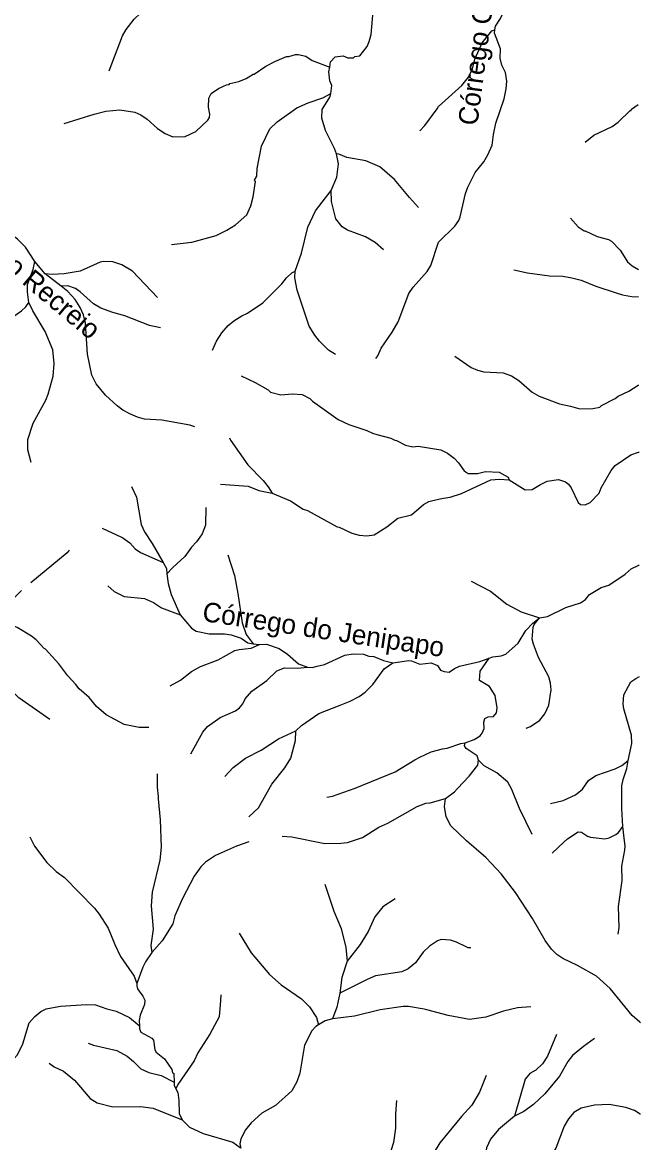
# Model space of a CAD drawing. Extents: x 393 to 446.6, y 8175.5 to 8231.
# Drawn here: x 441.48 to 446.55, y 8210.46 to 8219.64 of the extents above; entities that cross this region are included whole.
import ezdxf
from ezdxf.enums import TextEntityAlignment as Align

# ---------------------------------------------------------------- set-up
doc = ezdxf.new("R2010")
doc.units = 0
doc.header["$LTSCALE"] = 0.064
doc.linetypes.add('LONG_DASHED', pattern=[7.5, 6, -1.5])
doc.layers.add('61', color=7, linetype='Continuous')
doc.layers.add('7', color=7, linetype='Continuous', lineweight=25)
doc.layers.add('9', color=7, linetype='LONG_DASHED', lineweight=25)

msp = doc.modelspace()

# ---------------------------------------------------------------- linework, layer by layer
at = {"layer": '7'}
for points in [[(446.0953, 8218.6539), (446.1667, 8218.7136), (446.3184, 8218.7846), (446.3669, 8218.8185), (446.4654, 8218.9138), (446.4735, 8218.9154), (446.4767, 8218.9251), (446.53, 8218.9623), (446.5304, 8218.9626)], [(445.9757, 8218.0329), (446.0391, 8217.9627), (446.0875, 8217.9288), (446.0972, 8217.9288), (446.1957, 8217.882), (446.2862, 8217.8577), (446.312, 8217.8432), (446.383, 8217.769), (446.4444, 8217.6736), (446.4815, 8217.6414), (446.5332, 8217.6123), (446.5337, 8217.612)], [(445.5109, 8217.6089), (445.6241, 8217.5849), (445.805, 8217.5606), (445.9131, 8217.5574), (445.9858, 8217.5445), (446.0633, 8217.5251), (446.1828, 8217.475), (446.3586, 8217.4194), (446.4024, 8217.4056), (446.4929, 8217.3894), (446.5342, 8217.391)], [(445.0268, 8216.9016), (445.1623, 8216.8097), (445.2139, 8216.7871), (445.2656, 8216.7742), (445.4239, 8216.7661), (445.4917, 8216.7419), (445.553, 8216.7015), (445.6612, 8216.6079), (445.7178, 8216.574), (445.8857, 8216.511), (445.9761, 8216.4932), (446.0536, 8216.4706), (446.1602, 8216.4722), (446.2167, 8216.4852), (446.2313, 8216.4981), (446.3411, 8216.5546), (446.3669, 8216.5756), (446.4541, 8216.6143), (446.53, 8216.6644), (446.536, 8216.6684)]]:
    msp.add_lwpolyline(points, dxfattribs=at)
at = {"layer": '9'}
for p, q in [((441.6709, 8217.5756), (441.5859, 8217.6767)), ((441.8024, 8217.4742), (441.6709, 8217.5756)), ((443.3738, 8214.5469), (443.4257, 8214.5411))]:
    msp.add_line(p, q, dxfattribs=at)
for points in [[(445.3559, 8219.5741), (445.3612, 8219.6064), (445.4013, 8219.6682), (445.4479, 8219.7633), (445.4596, 8219.8526), (445.4861, 8219.9102), (445.5366, 8219.9585), (445.5932, 8220.0612), (445.5935, 8220.142), (445.5865, 8220.169), (445.5257, 8220.2992), (445.518, 8220.4046), (445.5352, 8220.4753), (445.5611, 8220.5351), (445.6459, 8220.6753)], [(444.0027, 8219.2705), (444.0095, 8219.3125), (444.0473, 8219.353), (444.1124, 8219.3623), (444.1514, 8219.3466), (444.1961, 8219.345), (444.2089, 8219.3562), (444.2486, 8219.3623), (444.3081, 8219.4393), (444.3263, 8219.4789), (444.3418, 8219.5355), (444.3626, 8219.7583), (444.3613, 8219.807), (444.3887, 8219.8776), (444.4244, 8219.9229), (444.4833, 8219.9489), (444.6054, 8219.9616), (444.6483, 8219.9717), (444.6892, 8220.0323), (444.6898, 8220.0597), (444.6631, 8220.1635), (444.6678, 8220.2401), (444.6924, 8220.2971), (444.6924, 8220.2972)], [(442.195, 8219.2404), (442.3038, 8219.5252), (442.3331, 8219.5774), (442.3997, 8219.6635), (442.4531, 8219.7117), (442.6, 8219.79), (442.6746, 8219.8412), (442.8161, 8219.9539), (443.036, 8220.1562), (443.0975, 8220.1999), (443.1775, 8220.2402), (443.21, 8220.2643)], [(444.3816, 8216.8833), (444.3977, 8216.9056), (444.4233, 8216.9686), (444.5146, 8217.0989), (444.5624, 8217.1829), (444.6509, 8217.416), (444.6867, 8217.4679), (444.8008, 8217.5966), (444.8321, 8217.6455), (444.8935, 8217.835), (445.0277, 8217.9673), (445.0619, 8218.0143), (445.0729, 8218.0422), (445.1141, 8218.235), (445.1339, 8218.2873), (445.1944, 8218.4058), (445.2649, 8218.4949), (445.2991, 8218.5499), (445.3345, 8218.6305), (445.3445, 8218.7172), (445.3643, 8218.8119), (445.4318, 8219.0091), (445.448, 8219.0916), (445.4529, 8219.1554), (445.4429, 8219.226), (445.4123, 8219.286), (445.3996, 8219.3417), (445.4024, 8219.4204), (445.3518, 8219.5487), (445.3559, 8219.5741)], [(444.7422, 8218.7476), (444.7831, 8218.7927), (444.8844, 8218.9285), (444.8932, 8218.9484), (445.0845, 8219.1187), (445.1413, 8219.1886), (445.1718, 8219.2562), (445.1928, 8219.3345), (445.2533, 8219.4685), (445.3324, 8219.5682), (445.3559, 8219.5741)], [(441.8265, 8218.8066), (442.0716, 8218.8848), (442.1684, 8218.909), (442.2831, 8218.9187), (442.4042, 8218.8993), (442.4542, 8218.8799), (442.5075, 8218.8444), (442.5915, 8218.7669), (442.6529, 8218.7265), (442.7175, 8218.6974), (442.8176, 8218.7007), (442.9048, 8218.741), (443.0049, 8218.8363), (443.0178, 8218.8557), (443.0211, 8218.8848), (443.0081, 8218.9413), (443.0129, 8219.0156), (443.0307, 8219.0527), (443.0905, 8219.0947), (443.1567, 8219.1237), (443.1793, 8219.127), (443.1841, 8219.1367), (443.2568, 8219.1512), (443.3182, 8219.1754), (443.3763, 8219.2126), (443.3844, 8219.2126), (443.478, 8219.2772), (443.5523, 8219.3159), (443.6492, 8219.3563), (443.6669, 8219.3563), (443.7219, 8219.3724), (443.7429, 8219.3741), (443.8074, 8219.3595), (443.8591, 8219.324), (444.0027, 8219.2705)], [(444.0118, 8219.0534), (444.0189, 8219.119), (444.0027, 8219.1583), (443.9964, 8219.231), (444.0027, 8219.2705)], [(442.7072, 8217.818), (442.873, 8217.837), (443.072, 8217.8905), (443.159, 8217.9332), (443.2309, 8217.9789), (443.3228, 8218.0604), (443.3552, 8218.1339), (443.3758, 8218.2062), (443.395, 8218.3322), (443.3866, 8218.3439), (443.4044, 8218.3761), (443.4084, 8218.4394), (443.4435, 8218.6228), (443.5105, 8218.7635), (443.571, 8218.8224), (443.7339, 8218.9351), (443.8246, 8218.978), (443.947, 8219.0169), (444.0118, 8219.0534)], [(444.057, 8218.5586), (444.0408, 8218.6026), (443.9681, 8218.7493), (443.9382, 8218.8515), (443.9416, 8218.9233), (444.004, 8219.0247), (444.0118, 8219.0534)], [(444.0143, 8218.2603), (444.0598, 8218.3679), (444.0739, 8218.4766), (444.057, 8218.5586)], [(444.7306, 8218.1206), (444.6552, 8218.2017), (444.5324, 8218.3502), (444.4128, 8218.4518), (444.2973, 8218.5018), (444.1425, 8218.5293), (444.0783, 8218.5579), (444.057, 8218.5586)], [(443.7205, 8217.5981), (443.7718, 8217.7446), (443.8224, 8217.9584), (443.8868, 8218.0924), (444.0143, 8218.2603)], [(444.4431, 8217.7743), (444.3753, 8217.8341), (444.2966, 8217.8802), (444.1493, 8217.9331), (444.1045, 8217.9612), (444.0528, 8218.0277), (444.0172, 8218.17), (444.0143, 8218.2603)], [(441.5859, 8217.6767), (441.51, 8217.7958), (441.4434, 8217.861), (441.3966, 8217.8965), (441.3546, 8217.9191), (441.3029, 8217.9272), (441.1414, 8217.9336), (440.9751, 8217.9304), (440.8798, 8217.9498), (440.8637, 8217.9482), (440.728, 8218.0144), (440.6231, 8218.0773), (440.5773, 8218.1301)], [(441.5366, 8217.3429), (441.5266, 8217.4297), (441.5269, 8217.4892), (441.5733, 8217.6124), (441.5859, 8217.6767)], [(442.591, 8217.3822), (442.387, 8217.5971), (442.2996, 8217.6507), (442.2238, 8217.6758), (442.1496, 8217.6785), (442.1202, 8217.6733), (441.9585, 8217.5985), (441.8249, 8217.5771), (441.7272, 8217.5713), (441.6709, 8217.5756)], [(443.0413, 8216.9514), (443.0758, 8217.024), (443.1192, 8217.0933), (443.1693, 8217.1534), (443.2169, 8217.1928), (443.281, 8217.2327), (443.3299, 8217.2544), (443.4537, 8217.3394), (443.6109, 8217.4937), (443.647, 8217.5438), (443.6912, 8217.5852), (443.7205, 8217.5981)], [(444.0488, 8216.9157), (443.9921, 8216.9512), (443.9195, 8217.0239), (443.8792, 8217.0742), (443.8349, 8217.1489), (443.7364, 8217.4427), (443.7169, 8217.5433), (443.7205, 8217.5981)], [(442.6144, 8217.1337), (442.525, 8217.1522), (442.3245, 8217.2325), (442.226, 8217.2594), (442.1277, 8217.2952), (442.0655, 8217.3309), (441.9585, 8217.4281), (441.919, 8217.4566), (441.8559, 8217.4795), (441.8024, 8217.4742)], [(442.8981, 8216.3243), (442.8563, 8216.3366), (442.627, 8216.377), (442.4849, 8216.3867), (442.4284, 8216.4029), (442.3687, 8216.427), (442.3073, 8216.4609), (442.2605, 8216.4949), (442.1636, 8216.5837), (442.0877, 8216.6757), (442.0538, 8216.7468), (442.0166, 8216.9196), (442.0005, 8217.1715), (441.9844, 8217.2409), (441.9569, 8217.3006), (441.9165, 8217.3653), (441.8568, 8217.433), (441.8024, 8217.4742)], [(440.9312, 8216.2307), (441.0108, 8216.4228), (441.0884, 8216.5615), (441.1574, 8216.6692), (441.1854, 8216.727), (441.2218, 8216.8406), (441.2508, 8217.0082), (441.2808, 8217.0994), (441.3416, 8217.1795), (441.4767, 8217.2741), (441.5127, 8217.3071), (441.5366, 8217.3429)], [(441.5564, 8216.031), (441.5276, 8216.1351), (441.5293, 8216.2199), (441.5726, 8216.3541), (441.6761, 8216.5422), (441.6959, 8216.5904), (441.7371, 8216.7387), (441.7451, 8216.8425), (441.7324, 8216.9529), (441.6705, 8217.1033), (441.5689, 8217.2727), (441.5366, 8217.3429)], [(443.2777, 8216.7408), (443.3903, 8216.6872), (443.4988, 8216.6255), (443.517, 8216.608), (443.6028, 8216.5854), (443.6985, 8216.5949), (443.777, 8216.5868), (443.8391, 8216.5546), (443.8607, 8216.5323), (444.0705, 8216.3838), (444.1591, 8216.3427), (444.3074, 8216.2924), (444.3545, 8216.2706), (444.3877, 8216.2615), (444.5028, 8216.2301), (444.5366, 8216.2127), (444.55, 8216.2121), (444.6234, 8216.1718), (444.6831, 8216.1591), (444.7287, 8216.1637), (444.9127, 8216.1343), (444.9675, 8216.1077), (445.0224, 8216.066), (445.0573, 8216.0295), (445.1035, 8215.964), (445.138, 8215.9417), (445.215, 8215.941), (445.2784, 8215.9569), (445.3921, 8215.9506), (445.4644, 8215.9098), (445.4735, 8215.8899)], [(443.1816, 8216.2344), (443.1899, 8216.2136), (443.3307, 8216.0108), (443.4567, 8215.8828), (443.4989, 8215.8312), (443.5309, 8215.7791)], [(445.4735, 8215.8899), (445.604, 8215.8059), (445.6626, 8215.8087), (445.729, 8215.8521), (445.7855, 8215.8794), (445.8779, 8215.8923), (445.9355, 8215.8714), (445.9596, 8215.8535), (445.9827, 8215.8241), (446.0375, 8215.7037), (446.0587, 8215.6869), (446.0961, 8215.6844), (446.1366, 8215.7027), (446.2117, 8215.7795), (446.2281, 8215.8232), (446.3105, 8215.9653), (446.3426, 8216.0054), (446.4711, 8216.0939), (446.5332, 8216.1154), (446.5374, 8216.1168)], [(443.5309, 8215.7791), (443.6798, 8215.7164), (443.7844, 8215.6498), (443.8204, 8215.6372), (444.0635, 8215.5038), (444.0811, 8215.5012), (444.1829, 8215.4531), (444.245, 8215.4356), (444.3057, 8215.4291), (444.3665, 8215.4378), (444.471, 8215.5034), (444.5616, 8215.5741), (444.6729, 8215.6021), (444.7709, 8215.687), (444.816, 8215.7113), (444.8952, 8215.7321), (444.9358, 8215.7381), (444.9889, 8215.7459), (445.0839, 8215.776), (445.3242, 8215.8879), (445.3943, 8215.8958), (445.4735, 8215.8899)], [(442.379, 8215.8351), (442.4203, 8215.7472), (442.4575, 8215.5244), (442.4849, 8215.463), (442.5485, 8215.3679), (442.6373, 8215.2123)], [(443.1079, 8215.8538), (443.3334, 8215.836), (443.4205, 8215.8012), (443.5309, 8215.7791)], [(442.9882, 8215.6626), (442.9854, 8215.5187), (442.9575, 8215.4477), (442.9383, 8215.4198), (442.912, 8215.3817), (442.8693, 8215.3385), (442.8153, 8215.2605), (442.7175, 8215.1723), (442.6685, 8215.1188)], [(442.1388, 8215.492), (442.2951, 8215.4198), (442.3076, 8215.4141), (442.3632, 8215.3744), (442.4086, 8215.3233), (442.452, 8215.2938), (442.6373, 8215.2123)], [(441.8662, 8215.3123), (441.8501, 8215.2906), (441.4588, 8214.9666), (441.4175, 8214.9236), (441.3209, 8214.7705), (441.282, 8214.7223)], [(443.1686, 8215.2757), (443.221, 8215.1045), (443.2502, 8214.9585), (443.2845, 8214.7177), (443.3184, 8214.6213), (443.3738, 8214.5469)], [(442.6373, 8215.2123), (442.6638, 8215.1633), (442.6685, 8215.1188)], [(445.7217, 8214.7595), (445.7861, 8214.7707), (445.938, 8214.8446), (446.0576, 8214.8821), (446.0666, 8214.8883), (446.0977, 8214.9096), (446.1325, 8214.9508), (446.2261, 8215.0064), (446.2894, 8215.0265), (446.4233, 8215.1158), (446.4741, 8215.1596), (446.5364, 8215.1901), (446.5396, 8215.1916)], [(442.6685, 8215.1188), (442.6779, 8215.0393), (442.7029, 8214.9495), (442.7775, 8214.7828)], [(445.1608, 8215.0597), (445.319, 8214.9767), (445.4541, 8214.8708), (445.5723, 8214.8068), (445.7217, 8214.7595)], [(442.1827, 8215.0201), (442.2347, 8214.9741), (442.3174, 8214.9322), (442.484, 8214.9167), (442.5591, 8214.8848), (442.6242, 8214.842), (442.7775, 8214.7828)], [(442.7775, 8214.7828), (442.8709, 8214.6734), (442.908, 8214.6508), (443.0146, 8214.6281), (443.1389, 8214.6266), (443.1955, 8214.6201), (443.2778, 8214.5927), (443.3327, 8214.5541), (443.3738, 8214.5469)], [(442.5205, 8213.8609), (442.4413, 8213.8612), (442.317, 8213.8854), (442.1717, 8213.9645), (442.0909, 8214.0323), (442.0311, 8214.105), (441.9488, 8214.176), (441.923, 8214.2132), (441.8567, 8214.2842), (441.7825, 8214.3827), (441.6743, 8214.5022), (441.663, 8214.5071), (441.5968, 8214.5781), (441.5597, 8214.6088), (441.4418, 8214.6798), (441.3723, 8214.7073), (441.282, 8214.7223)], [(445.3093, 8214.4292), (445.3407, 8214.4406), (445.4077, 8214.4474), (445.4447, 8214.462), (445.5481, 8214.5508), (445.6098, 8214.6552), (445.6661, 8214.7164), (445.7217, 8214.7595)], [(445.6124, 8213.8556), (445.6475, 8213.8698), (445.7248, 8213.9199), (445.7657, 8213.9736), (445.7986, 8214.0431), (445.8177, 8214.1678), (445.8132, 8214.2246), (445.7986, 8214.2755), (445.7128, 8214.4346), (445.6718, 8214.5442), (445.6631, 8214.5849), (445.6696, 8214.682), (445.6794, 8214.7045), (445.7217, 8214.7595)], [(442.6949, 8214.2025), (442.7789, 8214.2477), (442.8701, 8214.3203), (442.9423, 8214.3602), (443.0894, 8214.4153), (443.2262, 8214.4907), (443.2605, 8214.5005), (443.3595, 8214.5101), (443.4257, 8214.5411)], [(443.4257, 8214.5411), (443.4848, 8214.5424), (443.5895, 8214.5087), (443.6573, 8214.4602), (443.7477, 8214.3827), (443.8213, 8214.3549)], [(441.7092, 8213.9265), (441.4548, 8214.1025), (441.4127, 8214.1443), (441.1487, 8214.31), (440.9685, 8214.3742), (440.6666, 8214.4208), (440.636, 8214.4341)], [(443.8213, 8214.3549), (443.8599, 8214.3526), (443.9002, 8214.362), (443.9609, 8214.3762), (444.1272, 8214.4538), (444.195, 8214.4651), (444.2806, 8214.4602), (444.3226, 8214.4457), (444.3629, 8214.4425), (444.442, 8214.4085), (444.5192, 8214.3907), (444.5204, 8214.3909)], [(444.5204, 8214.3909), (444.6514, 8214.4085), (444.6738, 8214.4065), (444.7416, 8214.3788), (444.834, 8214.3905), (444.8846, 8214.3692), (444.9094, 8214.329), (444.94, 8214.318), (444.9805, 8214.314), (445.0243, 8214.345), (445.0672, 8214.3623), (445.2338, 8214.4023), (445.3093, 8214.4292)], [(445.1129, 8213.7362), (445.1867, 8213.7634), (445.2343, 8213.7926), (445.251, 8213.8131), (445.2688, 8213.8519), (445.265, 8213.9045), (445.2738, 8213.9351), (445.2999, 8213.9479), (445.3437, 8213.9519), (445.3699, 8213.9799), (445.3752, 8214.0225), (445.3572, 8214.1229), (445.3122, 8214.1951), (445.2289, 8214.246), (445.2347, 8214.3217), (445.3093, 8214.4292)], [(442.8637, 8213.6441), (442.9615, 8213.8221), (443.0011, 8213.8687), (443.1037, 8213.9411), (443.2302, 8213.9964), (443.2628, 8214.0207), (443.2905, 8214.0549), (443.3105, 8214.0948), (443.3645, 8214.1594), (443.487, 8214.2461), (443.57, 8214.326), (443.6319, 8214.3487), (443.7374, 8214.3456), (443.8213, 8214.3549)], [(443.7254, 8213.8321), (443.77, 8213.8773), (443.9136, 8213.9745), (444.089, 8214.0441), (444.1693, 8214.076), (444.2452, 8214.1149), (444.2934, 8214.1502), (444.3558, 8214.2125), (444.45, 8214.3404), (444.5204, 8214.3909)], [(446.4477, 8213.5904), (446.4781, 8213.7287), (446.4766, 8213.7975), (446.4137, 8214.0129), (446.4072, 8214.0555), (446.4121, 8214.1268), (446.4702, 8214.2336), (446.5111, 8214.262), (446.5417, 8214.2781)], [(443.1416, 8213.4601), (443.21, 8213.5332), (443.3128, 8213.6087), (443.4402, 8213.6735), (443.5823, 8213.767), (443.7254, 8213.8321)], [(443.34, 8213.1289), (443.4201, 8213.2028), (443.5272, 8213.3962), (443.6342, 8213.5294), (443.684, 8213.6096), (443.7214, 8213.7537), (443.7254, 8213.8321)], [(443.9795, 8213.2893), (444.0248, 8213.299), (444.212, 8213.3638), (444.5389, 8213.4979), (444.7004, 8213.5961), (444.742, 8213.6169), (444.8328, 8213.6622), (444.9258, 8213.6864), (444.9656, 8213.6906), (445.0777, 8213.7299), (445.1129, 8213.7362)], [(445.2221, 8213.5932), (445.2111, 8213.6279), (445.1198, 8213.6889), (445.1081, 8213.7093), (445.1129, 8213.7362)], [(444.9526, 8213.2802), (445.025, 8213.3331), (445.0508, 8213.3606), (445.146, 8213.4622), (445.2159, 8213.551), (445.2221, 8213.5932)], [(445.6619, 8212.9829), (445.5566, 8213.1966), (445.4964, 8213.354), (445.462, 8213.4123), (445.3716, 8213.4883), (445.2682, 8213.5474), (445.2221, 8213.5932)], [(445.8108, 8213.2379), (445.9158, 8213.2635), (446.0167, 8213.3099), (446.0746, 8213.3543), (446.1235, 8213.4256), (446.1828, 8213.4677), (446.3409, 8213.5212), (446.3978, 8213.5497), (446.4477, 8213.5904)], [(446.405, 8213.0494), (446.3959, 8213.1983), (446.3975, 8213.3838), (446.4069, 8213.4341), (446.4377, 8213.5252), (446.4477, 8213.5904)], [(442.5882, 8213.4805), (442.5883, 8213.3709), (442.5956, 8213.295), (442.5973, 8213.2774), (442.614, 8213.1047), (442.6221, 8212.8793), (442.6109, 8212.7736), (442.5462, 8212.5118), (442.5383, 8212.4001), (442.556, 8212.209), (442.5368, 8212.0747), (442.5436, 8212.0169)], [(443.6119, 8212.9703), (443.692, 8212.9658), (443.9615, 8212.9116), (444.0924, 8212.9132), (444.1475, 8212.9196), (444.2709, 8212.9586), (444.4054, 8213.0441), (444.4795, 8213.0772), (444.7206, 8213.2147), (444.7909, 8213.2409), (444.8249, 8213.2444), (444.9526, 8213.2802)], [(446.5487, 8211.4424), (446.5437, 8211.4467), (446.4803, 8211.5014), (446.3022, 8211.7229), (446.1886, 8211.824), (446.0335, 8211.9106), (445.9125, 8211.9673), (445.8627, 8211.9998), (445.8192, 8212.0445), (445.7683, 8212.1156), (445.6655, 8212.297), (445.5253, 8212.5099), (445.4088, 8212.6618), (445.3286, 8212.746), (445.2815, 8212.7955), (445.1235, 8212.931), (444.9963, 8213.0562), (444.9569, 8213.1285), (444.9441, 8213.2128), (444.9526, 8213.2802)], [(445.8264, 8212.8318), (445.9243, 8212.9242), (445.9514, 8212.9498), (446.0387, 8213.0049), (446.0664, 8213.0034), (446.1166, 8212.9699), (446.1411, 8212.962), (446.2564, 8212.9488), (446.2936, 8212.9567), (446.3488, 8212.9843), (446.3691, 8213.0013), (446.405, 8213.0494)], [(446.3672, 8212.1668), (446.3749, 8212.2228), (446.3686, 8212.3948), (446.399, 8212.6068), (446.3975, 8212.7237), (446.4217, 8212.8547), (446.4232, 8212.891), (446.4183, 8212.9332), (446.405, 8213.0494)], [(441.5445, 8212.9638), (441.5819, 8212.8887), (441.6851, 8212.7538), (441.7602, 8212.682), (441.8283, 8212.6316), (442.0754, 8212.3813), (442.1143, 8212.3307), (442.1863, 8212.2166), (442.2401, 8212.084), (442.2891, 8211.9854), (442.3997, 8211.825), (442.4224, 8211.7624)], [(443.3397, 8212.924), (443.239, 8212.8891), (443.0663, 8212.8131), (442.9855, 8212.7566), (442.9468, 8212.7195), (442.8918, 8212.6436), (442.7966, 8212.4595), (442.732, 8212.3174), (442.7175, 8212.2512), (442.6303, 8212.1123), (442.5436, 8212.0169)], [(443.9612, 8212.5777), (444.0351, 8212.3562), (444.0965, 8212.2141), (444.1336, 8212.0591), (444.1468, 8211.9478)], [(444.54, 8212.4571), (444.4382, 8212.3903), (444.3723, 8212.309), (444.3164, 8212.1893), (444.2513, 8212.0823), (444.1468, 8211.9478)], [(443.2596, 8212.1772), (443.3592, 8212.0161), (443.5093, 8211.8372), (443.6044, 8211.7534), (443.7717, 8211.6379), (443.8364, 8211.5728), (443.8945, 8211.4857), (443.9114, 8211.4259)], [(445.1587, 8212.055), (445.1362, 8212.0563), (445.1195, 8212.0644), (445.0415, 8212.1022), (444.9913, 8212.1188), (444.9169, 8212.1234), (444.8866, 8212.1131), (444.8214, 8212.0701), (444.7681, 8212.0202), (444.7044, 8211.934), (444.6463, 8211.8836), (444.5932, 8211.8587), (444.3771, 8211.8257), (444.3086, 8211.7976), (444.0861, 8211.6836)], [(442.5436, 8212.0169), (442.4938, 8211.942), (442.4704, 8211.8987), (442.4224, 8211.7624)], [(444.1468, 8211.9478), (444.1012, 8211.8133), (444.0861, 8211.6836)], [(442.4224, 8211.7624), (442.4205, 8211.7432), (442.4279, 8211.7209), (442.4422, 8211.7007), (442.472, 8211.6586), (442.4865, 8211.6279), (442.4833, 8211.5908), (442.4478, 8211.5036), (442.4397, 8211.4616), (442.4425, 8211.4182)], [(443.11, 8211.6721), (443.1061, 8211.6245), (443.0952, 8211.4918), (443.0206, 8211.3479), (442.922, 8211.1954), (442.8913, 8211.1297), (442.7578, 8210.9351), (442.7418, 8210.9013)], [(444.0861, 8211.6836), (444.0606, 8211.5701), (444.026, 8211.4745)], [(441.4134, 8211.147), (441.4429, 8211.178), (441.487, 8211.2685), (441.5398, 8211.4415), (441.5854, 8211.493), (441.635, 8211.5345), (441.6773, 8211.5552), (441.7967, 8211.5786), (442.0088, 8211.5925), (442.0837, 8211.5889), (442.1753, 8211.5566), (442.2533, 8211.5375), (442.3625, 8211.4842), (442.4395, 8211.4207), (442.4425, 8211.4182)], [(445.6514, 8211.5716), (445.5422, 8211.5649), (445.4271, 8211.5357), (445.2811, 8211.4873), (445.149, 8211.4695), (444.973, 8211.5023), (444.7994, 8211.5478), (444.7779, 8211.5534), (444.6471, 8211.5745), (444.6042, 8211.5745), (444.4162, 8211.5487), (444.2068, 8211.4972), (444.026, 8211.4745)], [(442.4425, 8211.4182), (442.4443, 8211.3915), (442.4554, 8211.3663), (442.5457, 8211.3157), (442.5576, 8211.2981), (442.5704, 8211.2212), (442.581, 8211.2021), (442.649, 8211.146), (442.7073, 8211.0595), (442.7148, 8211.033), (442.7258, 8211.0254), (442.7271, 8210.9549)], [(443.9114, 8211.4259), (443.8879, 8211.412), (443.8544, 8211.3742), (443.8383, 8211.343), (443.7951, 8211.2592), (443.7586, 8211.0295), (443.7327, 8210.9571), (443.6917, 8210.8837), (443.5586, 8210.7655), (443.4468, 8210.7004), (443.3579, 8210.6229), (443.3112, 8210.5645), (443.2743, 8210.492), (443.2664, 8210.4503), (443.2722, 8210.4217), (443.2733, 8210.416)], [(444.026, 8211.4745), (443.9658, 8211.458), (443.9114, 8211.4259)], [(445.8613, 8211.3469), (445.787, 8211.1697), (445.7477, 8211.1061), (445.6908, 8211.0536), (445.6416, 8211.0268), (445.6034, 8210.979), (445.517, 8210.6768)], [(446.1723, 8211.3137), (446.0815, 8211.2484), (445.9918, 8211.1737), (445.9537, 8211.1253), (445.8847, 8211.0051), (445.7667, 8210.8598), (445.6737, 8210.7727), (445.5922, 8210.7159), (445.517, 8210.6768)], [(442.0235, 8211.2754), (442.0675, 8211.2577), (442.2566, 8211.2155), (442.3435, 8211.1672), (442.3955, 8211.1256), (442.4536, 8211.0658), (442.5208, 8211.0356), (442.6218, 8211.01), (442.7271, 8210.9549)], [(441.703, 8211.1105), (441.7439, 8211.0822), (441.8195, 8211.0447), (441.9109, 8210.9711), (442.0403, 8210.8227), (442.0968, 8210.7852), (442.2239, 8210.7543), (442.4506, 8210.7557), (442.555, 8210.7431), (442.7936, 8210.6459)], [(442.7271, 8210.9549), (442.7275, 8210.9306), (442.7418, 8210.9013)], [(445.2853, 8211.011), (445.2308, 8210.8739), (445.1666, 8210.7666), (445.0831, 8210.6752), (444.9055, 8210.4586), (444.7966, 8210.2771), (444.7337, 8210.1999), (444.6923, 8210.1633), (444.6086, 8210.1142), (444.5182, 8210.0798), (444.4123, 8210.0597), (444.3656, 8210.0432)], [(442.7418, 8210.9013), (442.7568, 8210.8706), (442.766, 8210.8046), (442.7694, 8210.6975), (442.7936, 8210.6459)], [(444.5507, 8210.8041), (444.5422, 8210.6955), (444.5421, 8210.5775), (444.5249, 8210.461), (444.478, 8210.3163), (444.4399, 8210.23), (444.4041, 8210.1683), (444.3686, 8210.0813), (444.3656, 8210.0432)], [(446.5505, 8210.6923), (446.5482, 8210.6937), (446.4992, 8210.7234), (446.4302, 8210.748), (446.2938, 8210.7734), (446.1731, 8210.7671), (446.063, 8210.7426), (446.0026, 8210.7079), (445.9591, 8210.6561), (445.9245, 8210.5943), (445.8548, 8210.4135), (445.7768, 8210.3012)], [(445.517, 8210.6768), (445.3866, 8210.5685), (445.3206, 8210.4877), (445.2866, 8210.4183), (445.2607, 8210.2401), (445.2621, 8210.193), (445.2479, 8210.0934), (445.2318, 8210.036), (445.2318, 8210.0359)], [(442.7936, 8210.6459), (442.8547, 8210.5873), (442.9651, 8210.5341), (443.2079, 8210.4642), (443.2684, 8210.4196), (443.2733, 8210.416)]]:
    msp.add_lwpolyline(points, dxfattribs=at)

# ---------------------------------------------------------------- texts
at = {"layer": '61'}
for s, rotation, p in [('Córrego Caracol', 82.6, (445.3129, 8219.5634)), ('Córrego Recreio', 320.155, (441.4363, 8217.5327)), ('Córrego do Jenipapo', 351.469, (443.9397, 8214.5857))]:
    msp.add_text(s, height=0.16, rotation=rotation, dxfattribs=at).set_placement(p, align=Align.CENTER)

doc.saveas('drawing.dxf')
